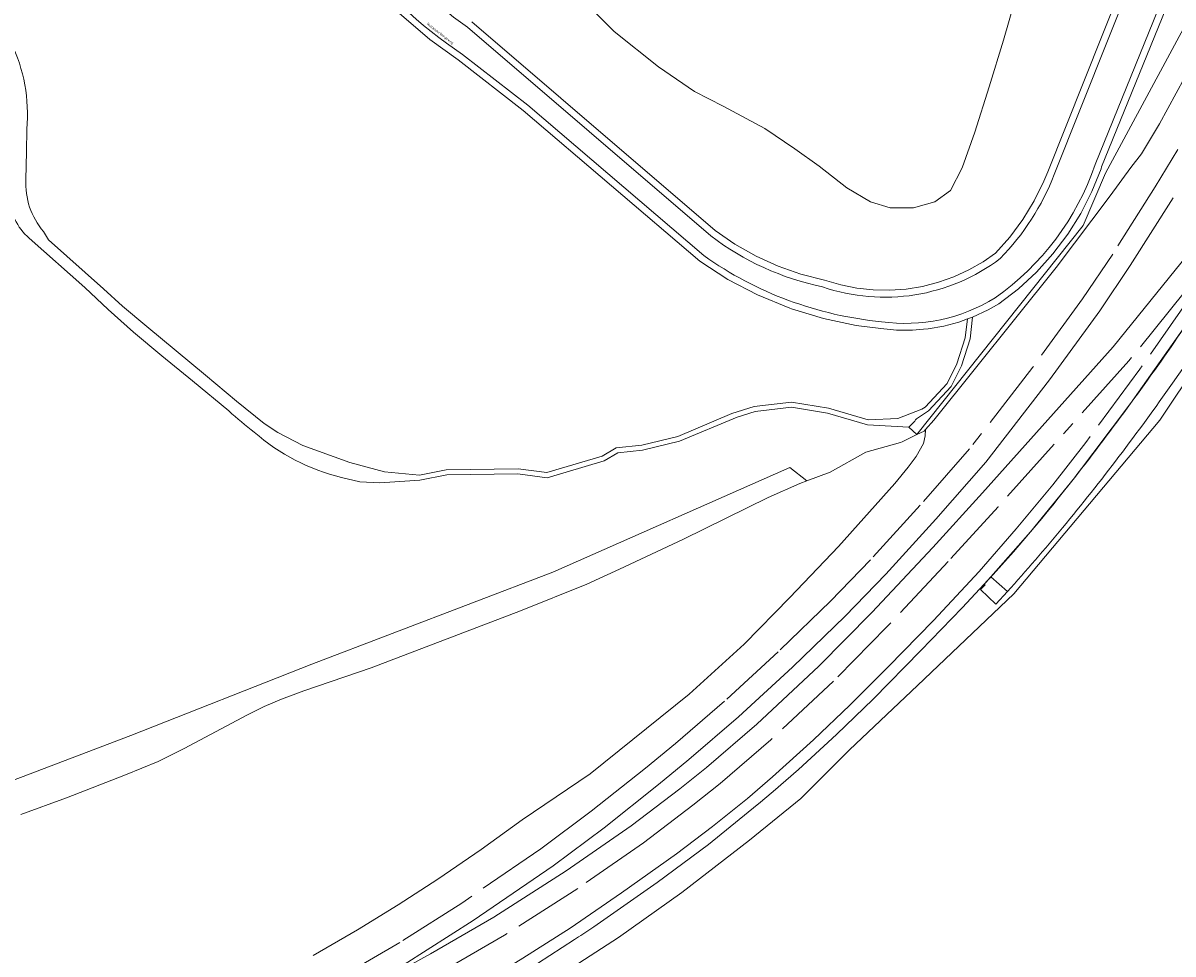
# Model space of a CAD drawing. Header units: metres. Extents: x 197700 to 204338, y 317132 to 325229.
# Tile 471 of 656: x 201959 to 202123, y 318918 to 319051. Entities that reach past the tile are written whole.
import ezdxf
from ezdxf.enums import TextEntityAlignment as Align

# ---------------------------------------------------------------- set-up
doc = ezdxf.new("R2010")
doc.units = ezdxf.units.M
doc.linetypes.add('AM-AS', pattern=[16, 10, -2, 2, -2])
for name, color, linetype, lineweight in [('B-WE-AM-AS_SPOOR-G', 10, 'AM-AS', 18), ('B-WE-GR-BOS_LOOF-GV', 40, 'Continuous', 13), ('B-WE-GR-GRAS-GV', 60, 'Continuous', 13), ('B-WE-IE-TERREINAFSCHEIDING_KUNSTMATIG_HEKWERK-G', 20, 'IE-TERREINAFSCHEIDING-KUNSTMATIG', 18), ('B-WE-IE-TERREINAFSCHEIDING_KUNSTMATIG_MUUR-G', 90, 'IE-TERREINAFSCHEIDING-KUNSTMATIG-DICHT', 18), ('B-WE-KW-KUNSTWERK_PERRON-GV', 170, 'Continuous', 18), ('B-WE-OG-TERREIN_CULTUURSCHEIDING-GV', 7, 'Continuous', 18), ('B-WE-OG-TOPOGRAFIE-T18', 10, 'Continuous', 18), ('B-WE-VH-VERHARDING_ASFALT-GV', 252, 'Continuous', 18), ('B-WE-VH-VERHARDING_FUNDERING_ZAND-GV', 7, 'Continuous', 18), ('B-WE-VH-VERHARDING_HALFVERHARDING-GV', 252, 'Continuous', 18), ('B-WE-VH-VERHARDING_TEGEL-GV', 252, 'Continuous', 18)]:
    doc.layers.add(name, color=color, linetype=linetype, lineweight=lineweight)
doc.styles.add('NLCS-ISO-M200-T18', font='NLCS-ISO.ttf', dxfattribs={"height": 0.36})
doc.linetypes.add('IE-TERREINAFSCHEIDING-KUNSTMATIG', pattern='A,4,[82,NLCS.SHX,S=0.75,R=90,X=0,Y=0],4,-2', length=10)
doc.linetypes.add('IE-TERREINAFSCHEIDING-KUNSTMATIG-DICHT', pattern='A,8,-1,[82,NLCS.SHX,S=0.75,R=90,X=0,Y=0],-1', length=10)

msp = doc.modelspace()

# ---------------------------------------------------------------- linework, layer by layer
at = {"layer": 'B-WE-AM-AS_SPOOR-G'}
for points in [[(202123.974, 319033.039), (202120.713, 319027.699), (202114.633, 319018.039), (202110.319, 319011.663), (202103.197, 319001.839), (202094.144, 318990.155), (202087.08, 318982.074), (202079.966, 318974.263), (202074.215, 318968.332), (202066.739, 318961.09), (202059.052, 318954.02), (202052.037, 318947.985), (202047.735, 318944.42), (202039.987, 318938.267), (202032.771, 318932.899), (202021.443, 318925.123), (202012.565, 318919.462), (202000.113, 318912.216)], [(202134.913, 319025.019), (202116.945, 319002.747)], [(202134.913, 319025.019), (202118.534, 319001.586)], [(202116.945, 319002.747), (202098.227, 318981.862), (202091.066, 318974.021), (202082.303, 318964.653), (202074.641, 318956.9), (202065.698, 318948.49), (202058.418, 318942.229), (202054.506, 318939.126), (202047.469, 318933.742), (202038.046, 318927.222), (202027.587, 318920.529), (202018.442, 318915.235), (202010.274, 318910.708), (201999.398, 318904.958), (201990.298, 318900.523), (201979.854, 318895.608)], [(202118.534, 319001.586), (202110.808, 318991.078), (202106.059, 318985.027), (202100.836, 318978.713), (202095.493, 318972.62), (202088.969, 318965.588), (202082.494, 318958.933), (202077.022, 318953.446), (202071.795, 318948.487), (202065.936, 318943.196), (202062.333, 318940.121), (202057.339, 318936.075), (202052.19, 318932.196), (202044.316, 318926.574), (202036.957, 318921.533), (202030.194, 318917.242), (202024.412, 318913.709), (202016.417, 318909.221), (202008.364, 318904.976), (202001.281, 318901.638), (201992.447, 318897.964), (201980.418, 318893.904)]]:
    msp.add_lwpolyline(points, dxfattribs=at)
at = {"layer": 'B-WE-GR-BOS_LOOF-GV'}
for points in [[(202022.904, 319051.311), (202035.649, 319040.372), (202057.711, 319021.435), (202060.558, 319019.465), (202063.576, 319017.754), (202066.735, 319016.319), (202070.01, 319015.172), (202073.368, 319014.321), (202075.694, 319013.636), (202078.008, 319013.174), (202080.354, 319012.921), (202082.714, 319012.879), (202085.068, 319013.047), (202087.398, 319013.425), (202089.684, 319014.01), (202091.91, 319014.796), (202094.055, 319015.778), (202096.106, 319016.949), (202097.866, 319018.167), (202099.898, 319020.455), (202101.762, 319022.975), (202103.394, 319025.651), (202104.785, 319028.475), (202105.336, 319029.805), (202118.384, 319062.54)], [(202100.524, 319053.991), (202098.986, 319048.66), (202096.929, 319041.992), (202094.886, 319035.495), (202093.079, 319030.419), (202091.403, 319027.172), (202089.185, 319025.539), (202086.133, 319024.668), (202082.79, 319024.659), (202079.984, 319025.529), (202076.551, 319027.54), (202072.59, 319030.628), (202069.142, 319033.136), (202064.834, 319036.006), (202058.881, 319039.202), (202054.784, 319041.312), (202049.613, 319044.838), (202043.273, 319049.928), (202037.333, 319055.906)], [(202037.333, 319055.906), (202043.273, 319049.928), (202049.613, 319044.838), (202054.784, 319041.312), (202058.881, 319039.202), (202064.834, 319036.006), (202069.142, 319033.136), (202072.59, 319030.628), (202076.551, 319027.54), (202079.984, 319025.529), (202082.79, 319024.659), (202086.133, 319024.668), (202089.185, 319025.539), (202091.403, 319027.172), (202093.079, 319030.419), (202094.886, 319035.495), (202096.929, 319041.992), (202098.986, 319048.66), (202100.524, 319053.991)], [(202085.547, 319007.148), (202083.698, 319007.158), (202081.447, 319007.373), (202077.887, 319007.83), (202073.222, 319008.806), (202068.663, 319010.194), (202068.408, 319010.286), (202063.766, 319012.205), (202059.549, 319014.424), (202055.527, 319017.023), (202030.258, 319038.612), (202020.949, 319045.844), (202016.881, 319048.774), (202012.477, 319052.543)], [(201959.173, 319035.943), (201959.168, 319032.703), (201959.07, 319028.747)], [(201988.121, 318995.592), (201982.904, 318999.917), (201978.521, 319003.499), (201974.457, 319006.878), (201970.827, 319010.134), (201967.484, 319013.256), (201959.544, 319020.334)], [(201961.578, 319021.281), (201962.31, 319020.109), (201970.164, 319013.056), (201972.899, 319010.579), (201976.385, 319007.691), (201984.79, 319000.719), (201989.227, 318996.982), (201993.15, 318993.785), (201995.109, 318992.491), (201998.705, 318990.65), (202005.408, 318988.204), (202010.396, 318986.876), (202015.382, 318986.377), (202019.219, 318987.148), (202029.533, 318987.304), (202033.629, 318986.768), (202041.531, 318989.107), (202043.558, 318990.296), (202047.217, 318990.691), (202052.361, 318991.95), (202060.132, 318995.215), (202063.319, 318996.231), (202068.668, 318996.839), (202073.971, 318995.99), (202079.623, 318994.301), (202083.858, 318994.511), (202087.325, 318995.846), (202087.79, 318996.147), (202090.93, 318999.506), (202092.33, 319002.309), (202093.527, 319006.066), (202093.826, 319008.753), (202092.625, 319008.312), (202090.441, 319007.725), (202088.213, 319007.335), (202087.544, 319007.279), (202085.96, 319007.146), (202085.547, 319007.148)], [(202151.004, 319008.091), (202150.647, 319008.191), (202145.967, 319009.498), (202134.524, 319013.595), (202133.405, 319014.079), (202123.179, 318999.554)], [(201950.824, 318940.286), (201974.085, 318949.138), (202000, 318959.345), (202034.472, 318972.5), (202068.429, 318987.497), (202070.845, 318985.579), (202074.198, 318986.842), (202079.285, 318989.664), (202084.265, 318991.067), (202084.502, 318991.182), (202085.049, 318991.448), (202086.588, 318992.195), (202085.454, 318993.252), (202079.535, 318993.575), (202073.81, 318995.285), (202068.651, 318996.112), (202063.47, 318995.523), (202060.868, 318994.693), (202052.598, 318991.266), (202047.342, 318989.979), (202043.789, 318989.596), (202041.82, 318988.44), (202033.687, 318986.033), (202029.492, 318986.582), (202019.296, 318986.428), (202015.45, 318985.655), (202009.736, 318985.301), (202006.852, 318985.456), (202004.242, 318986.075)], [(202000.168, 318917.598), (202006.538, 318921.276), (202012.364, 318924.853), (202018.01, 318928.525), (202024.209, 318932.795), (202030.112, 318937.057), (202039.829, 318943.647), (202054.025, 318955.017), (202061.876, 318962.205), (202068.418, 318968.855), (202075.398, 318976.171), (202083.446, 318985.205), (202085.362, 318987.528), (202086.511, 318989.068), (202087.538, 318990.925), (202087.797, 318992.001), (202087.833, 318992.922), (202087.645, 318992.708), (202086.588, 318992.195), (202085.049, 318991.448), (202084.502, 318991.182), (202084.265, 318991.067), (202079.285, 318989.664), (202074.198, 318986.842), (202070.845, 318985.579), (202069.848, 318985.203), (202065.292, 318983.197), (202053.203, 318977.24), (202044.051, 318972.915), (202039.336, 318970.802), (202029.853, 318966.982), (202008.497, 318958.818), (201998.831, 318955.508), (201995.625, 318954.309), (201993.189, 318953.247), (201990.793, 318952.087), (201981.711, 318947.261), (201977.974, 318945.414), (201973.337, 318943.467), (201964.885, 318940.198), (201958.339, 318937.811)], [(201958.339, 318937.811), (201964.885, 318940.198), (201973.337, 318943.467), (201977.974, 318945.414), (201981.711, 318947.261), (201990.793, 318952.087), (201993.189, 318953.247), (201995.625, 318954.309), (201998.831, 318955.508), (202008.497, 318958.818), (202029.853, 318966.982), (202039.336, 318970.802), (202044.051, 318972.915), (202053.203, 318977.24), (202065.292, 318983.197), (202069.848, 318985.203), (202070.845, 318985.579), (202068.429, 318987.497), (202034.472, 318972.5), (202000, 318959.345), (201974.085, 318949.138), (201950.824, 318940.286)], [(202096.364, 318970.702), (202096.243, 318970.793), (202093.063, 318967.411), (202087.142, 318961.277), (202080.336, 318954.319), (202075.105, 318949.244), (202069.657, 318944.248), (202066.016, 318941.118), (202066.011, 318941.113), (202063.938, 318939.33), (202063.745, 318939.174), (202056.766, 318933.52), (202049.42, 318928.059), (202040.364, 318921.705), (202038.502, 318920.497), (202038.498, 318920.494), (202038.179, 318920.288), (202037.585, 318919.903), (202037.58, 318919.899), (202030.525, 318915.323)], [(202099.56, 318969.712), (202097.911, 318967.902), (202095.717, 318970.005), (202096.364, 318970.702)]]:
    msp.add_lwpolyline(points, dxfattribs=at)
for points in [[(201956.914, 319048.332, -0.1390868), (201959.173, 319035.943)], [(201959.07, 319028.747, 0.1942506), (201961.578, 319021.281)], [(201959.544, 319020.334, -0.2303017), (201956.831, 319026.332)], [(202123.179, 318999.554, -0.019743), (202107.467, 318978.868)], [(201991.753, 318992.531, -0.0189771), (201988.121, 318995.592)], [(202004.242, 318986.075, -0.1221273), (201991.753, 318992.531)], [(202107.467, 318978.868, -0.0103735), (202099.56, 318969.712)]]:
    msp.add_lwpolyline(points, format="xyb", dxfattribs=at)
at = {"layer": 'B-WE-GR-GRAS-GV'}
msp.add_lwpolyline([(202123.263, 319026.118), (202117.146, 319016.399), (202112.776, 319009.942), (202105.598, 319000.039), (202096.461, 318988.247), (202089.319, 318980.077), (202082.152, 318972.208), (202076.336, 318966.21), (202068.798, 318958.908), (202061.046, 318951.778), (202053.973, 318945.693), (202049.625, 318942.09), (202041.816, 318935.888), (202034.516, 318930.458), (202023.099, 318922.621), (202006.615, 318912.11), (202016.963, 318917.845), (202026.026, 318923.092), (202036.383, 318929.72), (202045.703, 318936.168), (202052.662, 318941.493), (202056.507, 318944.542), (202063.691, 318950.721), (202072.546, 318959.048), (202080.14, 318966.732), (202088.863, 318976.057), (202096.002, 318983.875), (202114.711, 319004.749), (202132.442, 319026.72)], dxfattribs=at)
at = {"layer": 'B-WE-IE-TERREINAFSCHEIDING_KUNSTMATIG_HEKWERK-G'}
for points in [[(202133.796, 319061.014), (202129.473, 319052.066), (202126.119, 319045.461), (202121.331, 319036.673), (202118.756, 319032.398), (202117.234, 319030.465), (202114.265, 319026.387), (202106.533, 319016.129)], [(201992.606, 318893.086), (201995.093, 318893.72), (202001.808, 318896.245), (202008.297, 318899.385), (202015.833, 318903.223), (202025.707, 318908.853), (202034.131, 318913.919), (202043.888, 318920.208), (202052.94, 318926.659), (202062.645, 318934.124), (202069.99, 318940.083), (202076.94, 318947.084), (202086.68, 318956.297), (202100.496, 318969.383), (202121.37, 318994.285), (202132.657, 319011.12), (202141.987, 319007.455), (202143.573, 319005.753), (202144.384, 319004.921)], [(202084.265, 318991.067), (202079.285, 318989.664)]]:
    msp.add_lwpolyline(points, dxfattribs=at)
at = {"layer": 'B-WE-IE-TERREINAFSCHEIDING_KUNSTMATIG_MUUR-G'}
for points in [[(202124.871, 319007.524, -0.0083064), (202117.184, 318996.641)], [(202117.184, 318996.641, -0.0096995), (202109.141, 318986.023)], [(202109.141, 318986.023, -0.0234854), (202096.244, 318970.792)]]:
    msp.add_lwpolyline(points, format="xyb", dxfattribs=at)
msp.add_lwpolyline([(202096.244, 318970.792), (202096.364, 318970.702)], dxfattribs=at)
at = {"layer": 'B-WE-KW-KUNSTWERK_PERRON-GV'}
msp.add_lwpolyline([(202123.179, 318999.554), (202133.405, 319014.079), (202133.547, 319014.282), (202139.276, 319022.466), (202146.303, 319032.309), (202155.883, 319046.362), (202155.796, 319046.415), (202154.96, 319045.198), (202152.502, 319046.893), (202153.307, 319048.127), (202153.207, 319048.2), (202124.871, 319007.524), (202117.184, 318996.641), (202109.141, 318986.023), (202102.873, 318978.258), (202097.19, 318971.83), (202099.56, 318969.712)], dxfattribs=at)
for points in [[(202107.467, 318978.868, 0.019743), (202123.179, 318999.554)], [(202099.56, 318969.712, 0.0103735), (202107.467, 318978.868)]]:
    msp.add_lwpolyline(points, format="xyb", dxfattribs=at)
at = {"layer": 'B-WE-OG-TERREIN_CULTUURSCHEIDING-GV'}
for points in [[(202006.146, 319070.716, 0.1506544), (202022.283, 319050.526)], [(202021.548, 319046.645, -0.086909), (202005.563, 319061.785)], [(202112.101, 319030.862, -0.1596835), (202097.804, 319011.793)], [(202098.534, 319017.413, 0.099995), (202106.262, 319029.428)], [(202057.099, 319020.642, 0.1119467), (202073.104, 319013.356)], [(202081.541, 319008.369, -0.1319109), (202056.126, 319017.827)], [(202073.104, 319013.356, 0.2496603), (202098.534, 319017.413)], [(202097.804, 319011.793, -0.1759629), (202081.541, 319008.369)], [(202086.532, 318994.472, -0.0502871), (202085.454, 318993.252)]]:
    msp.add_lwpolyline(points, format="xyb", dxfattribs=at)
for points in [[(202012.477, 319052.543), (202016.881, 319048.774), (202020.949, 319045.844), (202030.258, 319038.612), (202055.527, 319017.023), (202059.549, 319014.424), (202063.766, 319012.205), (202068.408, 319010.286), (202068.663, 319010.194), (202073.222, 319008.806), (202077.887, 319007.83), (202081.447, 319007.373), (202083.698, 319007.158), (202085.547, 319007.148), (202085.96, 319007.146), (202087.544, 319007.279), (202088.213, 319007.335), (202090.441, 319007.725), (202092.625, 319008.312), (202093.826, 319008.753), (202094.582, 319009.031), (202096.792, 319010.059), (202098.332, 319010.943), (202101.123, 319013.086), (202103.711, 319015.469), (202106.076, 319018.074), (202108.199, 319020.88), (202110.063, 319023.865), (202111.653, 319027.003), (202112.956, 319030.272), (202113.048, 319030.541), (202127.167, 319065.296)], [(202086.588, 318992.195), (202110.406, 319022.118), (202113.602, 319029.655), (202131.673, 319063.241), (202127.167, 319065.296), (202113.048, 319030.541), (202112.956, 319030.272), (202111.653, 319027.003), (202110.063, 319023.865), (202108.199, 319020.88), (202106.076, 319018.074), (202103.711, 319015.469), (202101.123, 319013.086), (202098.332, 319010.943), (202096.792, 319010.059), (202094.582, 319009.031), (202094.236, 319005.915), (202093, 319002.036), (202091.528, 318999.09), (202088.257, 318995.59), (202086.532, 318994.472)], [(202127.167, 319065.296), (202126.257, 319065.711), (202112.101, 319030.862)], [(202118.384, 319062.54), (202105.336, 319029.805), (202104.785, 319028.475), (202103.394, 319025.651), (202101.762, 319022.975), (202099.898, 319020.455), (202097.866, 319018.167), (202096.106, 319016.949), (202094.055, 319015.778), (202091.91, 319014.796), (202089.684, 319014.01), (202087.398, 319013.425), (202085.068, 319013.047), (202082.714, 319012.879), (202080.354, 319012.921), (202078.008, 319013.174), (202075.694, 319013.636), (202073.368, 319014.321), (202070.01, 319015.172), (202066.735, 319016.319), (202063.576, 319017.754), (202060.558, 319019.465), (202057.711, 319021.435), (202035.649, 319040.372), (202022.904, 319051.311)], [(202106.262, 319029.428), (202117.863, 319058.533)], [(202022.283, 319050.526), (202057.099, 319020.642)], [(202056.126, 319017.827), (202030.89, 319039.387), (202021.548, 319046.645)], [(202085.454, 318993.252), (202086.588, 318992.195)]]:
    msp.add_lwpolyline(points, dxfattribs=at)
msp.add_lwpolyline([(202134.519, 319062.03), (202133.822, 319062.261), (202131.673, 319063.241), (202113.602, 319029.655), (202110.406, 319022.118), (202086.588, 318992.195), (202087.645, 318992.708), (202087.833, 318992.922), (202089.011, 318994.262), (202106.533, 319016.129), (202114.265, 319026.387), (202117.234, 319030.465), (202118.756, 319032.398), (202121.331, 319036.673), (202126.119, 319045.461), (202129.473, 319052.066), (202133.796, 319061.014)], close=True, dxfattribs=at)
at = {"layer": 'B-WE-VH-VERHARDING_ASFALT-GV'}
for points in [[(202022.283, 319050.526, -0.1506544), (202006.146, 319070.716)], [(202005.563, 319061.785, 0.086909), (202021.548, 319046.645)], [(202097.804, 319011.793, 0.1596835), (202112.101, 319030.862)], [(202106.262, 319029.428, -0.099995), (202098.534, 319017.413)], [(202073.104, 319013.356, -0.1119467), (202057.099, 319020.642)], [(202056.126, 319017.827, 0.1319109), (202081.541, 319008.369)], [(202098.534, 319017.413, -0.2496603), (202073.104, 319013.356)], [(202081.541, 319008.369, 0.1759629), (202097.804, 319011.793)]]:
    msp.add_lwpolyline(points, format="xyb", dxfattribs=at)
for points in [[(202122.581, 319070.191), (202122.373, 319069.472), (202121.618, 319067.99), (202119.816, 319063.434), (202117.863, 319058.533), (202106.262, 319029.428)], [(202112.101, 319030.862), (202126.257, 319065.711), (202126.536, 319066.342), (202128.03, 319070.012)], [(202057.099, 319020.642), (202022.283, 319050.526)], [(202021.548, 319046.645), (202030.89, 319039.387), (202056.126, 319017.827)]]:
    msp.add_lwpolyline(points, dxfattribs=at)
at = {"layer": 'B-WE-VH-VERHARDING_FUNDERING_ZAND-GV'}
for points in [[(201959.173, 319035.943, 0.1390868), (201956.914, 319048.332)], [(201961.578, 319021.281, -0.1942506), (201959.07, 319028.747)], [(201956.831, 319026.332, 0.2303017), (201959.544, 319020.334)], [(201988.121, 318995.592, 0.0189771), (201991.753, 318992.531)], [(202085.454, 318993.252, 0.0502871), (202086.532, 318994.472)], [(201991.753, 318992.531, 0.1221273), (202004.242, 318986.075)]]:
    msp.add_lwpolyline(points, format="xyb", dxfattribs=at)
for points in [[(201959.07, 319028.747), (201959.168, 319032.703), (201959.173, 319035.943)], [(201959.544, 319020.334), (201967.484, 319013.256), (201970.827, 319010.134), (201974.457, 319006.878), (201978.521, 319003.499), (201982.904, 318999.917), (201988.121, 318995.592)], [(202086.532, 318994.472), (202088.257, 318995.59), (202091.528, 318999.09), (202093, 319002.036), (202094.236, 319005.915), (202094.582, 319009.031), (202093.826, 319008.753), (202093.527, 319006.066), (202092.33, 319002.309), (202090.93, 318999.506), (202087.79, 318996.147), (202087.325, 318995.846), (202083.858, 318994.511), (202079.623, 318994.301), (202073.971, 318995.99), (202068.668, 318996.839), (202063.319, 318996.231), (202060.132, 318995.215), (202052.361, 318991.95), (202047.217, 318990.691), (202043.558, 318990.296), (202041.531, 318989.107), (202033.629, 318986.768), (202029.533, 318987.304), (202019.219, 318987.148), (202015.382, 318986.377), (202010.396, 318986.876), (202005.408, 318988.204), (201998.705, 318990.65), (201995.109, 318992.491), (201993.15, 318993.785), (201989.227, 318996.982), (201984.79, 319000.719), (201976.385, 319007.691), (201972.899, 319010.579), (201970.164, 319013.056), (201962.31, 319020.109), (201961.578, 319021.281)], [(202004.242, 318986.075), (202006.852, 318985.456), (202009.736, 318985.301), (202015.45, 318985.655), (202019.296, 318986.428), (202029.492, 318986.582), (202033.687, 318986.033), (202041.82, 318988.44), (202043.789, 318989.596), (202047.342, 318989.979), (202052.598, 318991.266), (202060.868, 318994.693), (202063.47, 318995.523), (202068.651, 318996.112), (202073.81, 318995.285), (202079.535, 318993.575), (202085.454, 318993.252)]]:
    msp.add_lwpolyline(points, dxfattribs=at)
at = {"layer": 'B-WE-VH-VERHARDING_HALFVERHARDING-GV'}
for points in [[(202126.119, 319045.461), (202121.331, 319036.673), (202118.756, 319032.398), (202117.234, 319030.465), (202114.265, 319026.387), (202106.533, 319016.129), (202089.011, 318994.262), (202087.833, 318992.922), (202087.797, 318992.001), (202087.538, 318990.925), (202086.511, 318989.068), (202085.362, 318987.528), (202083.446, 318985.205), (202075.398, 318976.171), (202068.418, 318968.855), (202061.876, 318962.205), (202054.025, 318955.017), (202039.829, 318943.647), (202030.112, 318937.057), (202024.209, 318932.795), (202018.01, 318928.525), (202012.364, 318924.853), (202006.538, 318921.276), (202000.168, 318917.598)], [(202132.442, 319026.72), (202114.711, 319004.749), (202096.002, 318983.875), (202088.863, 318976.057), (202080.14, 318966.732), (202072.546, 318959.048), (202063.691, 318950.721), (202056.507, 318944.542), (202052.662, 318941.493), (202045.703, 318936.168), (202036.383, 318929.72), (202026.026, 318923.092), (202016.963, 318917.845), (202006.615, 318912.11), (202023.099, 318922.621), (202034.516, 318930.458), (202041.816, 318935.888), (202049.625, 318942.09), (202053.973, 318945.693), (202061.046, 318951.778), (202068.798, 318958.908), (202076.336, 318966.21), (202082.152, 318972.208), (202089.319, 318980.077), (202096.461, 318988.247), (202105.598, 319000.039), (202112.776, 319009.942), (202117.146, 319016.399), (202123.263, 319026.118)], [(202030.525, 318915.323), (202037.58, 318919.899), (202037.585, 318919.903), (202038.179, 318920.288), (202038.498, 318920.494), (202038.502, 318920.497), (202040.364, 318921.705), (202049.42, 318928.059), (202056.766, 318933.52), (202063.745, 318939.174), (202063.938, 318939.33), (202066.011, 318941.113), (202066.016, 318941.118), (202069.657, 318944.248), (202075.105, 318949.244), (202080.336, 318954.319), (202087.142, 318961.277), (202093.063, 318967.411), (202096.243, 318970.793), (202097.19, 318971.83), (202102.873, 318978.258), (202109.141, 318986.023), (202117.184, 318996.641), (202124.871, 319007.524)]]:
    msp.add_lwpolyline(points, dxfattribs=at)
at = {"layer": 'B-WE-VH-VERHARDING_TEGEL-GV'}
msp.add_lwpolyline([(202095.717, 318970.005), (202097.911, 318967.902), (202099.56, 318969.712), (202097.19, 318971.83), (202096.243, 318970.793), (202096.364, 318970.702)], close=True, dxfattribs=at)

# ---------------------------------------------------------------- texts
at = {"layer": 'B-WE-OG-TOPOGRAFIE-T18', "style": 'NLCS-ISO-M200-T18'}
msp.add_text('Nullanderbergsweg', height=0.36, rotation=322.6, dxfattribs=at).set_placement((202018.346, 319049.606), align=Align.MIDDLE)

doc.saveas('drawing.dxf')
